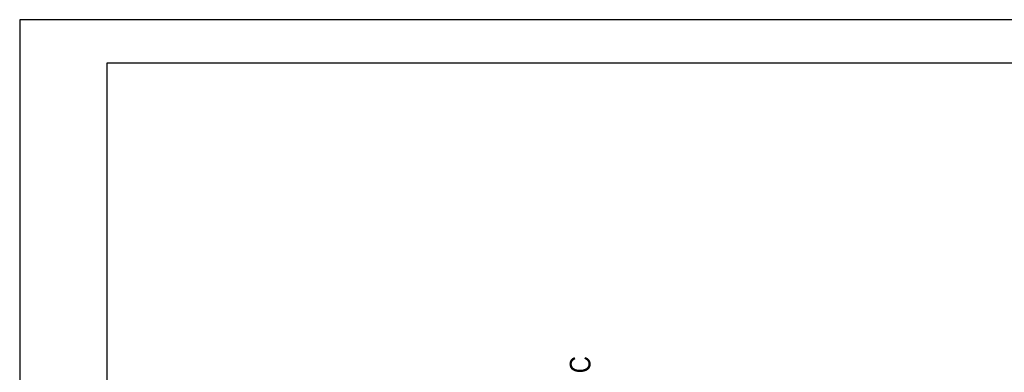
# Model space of a CAD drawing. Extents: x -631805 to -376315, y -40155 to 84873.
# Tile 300 of 398: x -498271 to -480166, y 77176 to 83648. Entities that reach past the tile are written whole.
import ezdxf

# ---------------------------------------------------------------- set-up
doc = ezdxf.new("R2010")
doc.units = 0
doc.header["$MEASUREMENT"] = 0
doc.layers.add('$ IE Tabela', color=7, linetype='Continuous')
doc.layers.add('INWENT OPISY_Nr_Pióra__21', color=252, linetype='Continuous', lineweight=9)
doc.styles.add('GENERATED_STYLE_4', font='ARIALN.TTF')

# ---------------------------------------------------------------- blocks, each defined once
blk = doc.blocks.new('a3eee')
at = {"layer": '$ IE Tabela'}
for p, q in [((19730.8, 4176.8), (19730.8, 1206.8)), ((23930.8, 4176.8), (19730.8, 4176.8)), ((19890.8, 4096.8), (19890.8, 1286.8)), ((23840.8, 4096.8), (19890.8, 4096.8))]:
    blk.add_line(p, q, dxfattribs=at)

msp = doc.modelspace()

# ---------------------------------------------------------------- block references
at = {"layer": '$ IE Tabela', "transparency": 33554687, "xscale": 10, "yscale": 10, "zscale": 10}
msp.add_blockref('a3eee', (-695579, 41880), dxfattribs=at)

# ---------------------------------------------------------------- texts
at = {"layer": 'INWENT OPISY_Nr_Pióra__21', "linetype": 'Continuous', "insert": (-488156, 77316), "char_height": 380, "attachment_point": 2, "rotation": 90, "style": 'GENERATED_STYLE_4'}
msp.add_mtext('{C}', dxfattribs=at)

doc.saveas('drawing.dxf')
